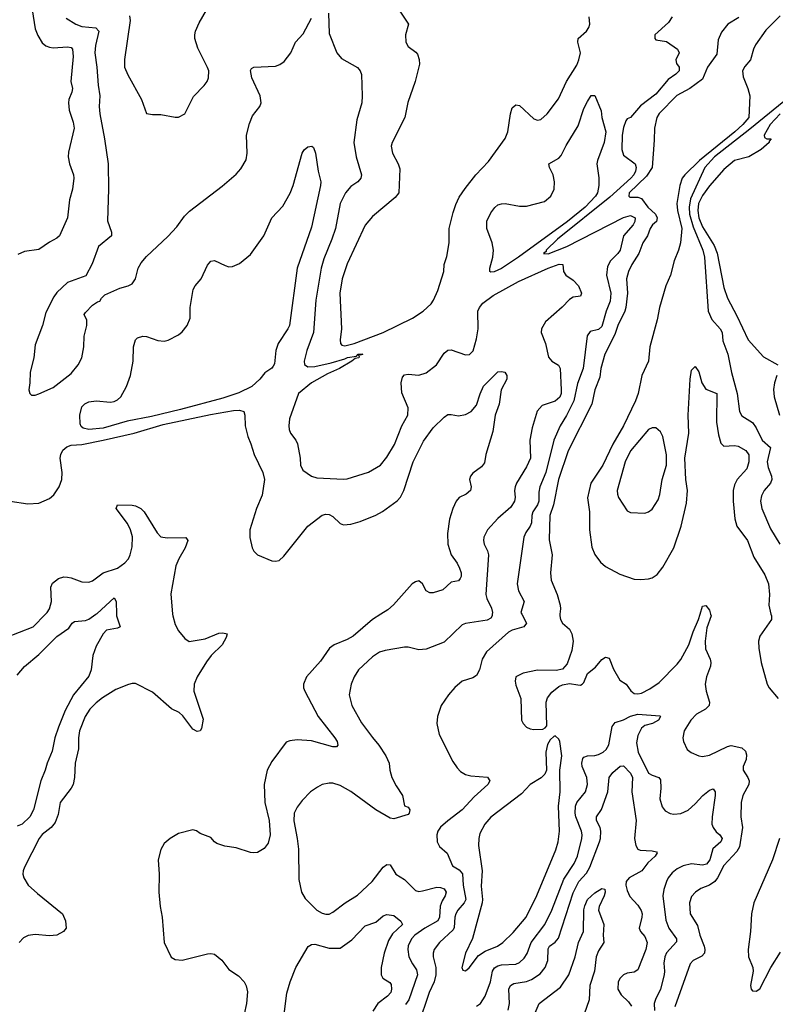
# Model space of a CAD drawing. Header units: inches. Extents: x 1682530 to 1839546, y 640742 to 791647.
# Tile 303 of 656: x 1742004 to 1746217, y 697825 to 703314. Entities that reach past the tile are written whole.
import ezdxf

# ---------------------------------------------------------------- set-up
doc = ezdxf.new("R2010")
doc.units = ezdxf.units.IN
doc.header["$MEASUREMENT"] = 0
doc.layers.add('B7649', color=7, linetype='Continuous')
doc.layers.add('B7740', color=7, linetype='Continuous')

msp = doc.modelspace()

# ---------------------------------------------------------------- linework, layer by layer
at = {"layer": 'B7649', "color": 5}
for points, elevation in [([(1741925.6, 699870), (1742078.9, 699930), (1742146.8, 700000)], 680), ([(1742543.9, 700000), (1742544.2, 699990), (1742563.8, 699930), (1742550, 699921.1), (1742488.6, 699911.4), (1742469.1, 699890.9), (1742430, 699822.2), (1742410.7, 699770), (1742401.7, 699690), (1742390, 699655.1), (1742303, 699550), (1742257.3, 699462.7), (1742219.5, 699370), (1742199.8, 699310), (1742184.6, 699235.4), (1742156.5, 699170), (1742146.7, 699130), (1742122.1, 699070), (1742081.2, 698910), (1742060.2, 698870), (1742016.9, 698830), (1741990, 698818.6)], 660), ([(1741990, 699660.2), (1742030, 699709), (1742110, 699776.1), (1742210, 699874.7), (1742278, 699922), (1742296.9, 699950), (1742310, 699959.2), (1742370, 699964.3), (1742390, 699972.8), (1742428.6, 700000)], 660), ([(1742856.4, 700000), (1742857.3, 699990), (1742870, 699941.6), (1742890, 699906.7), (1742923.8, 699863.8), (1742948.4, 699848.4), (1743037.8, 699862.2), (1743113.4, 699893.4), (1743136.6, 699896.6), (1743160.5, 699890), (1743154.6, 699870), (1743131.9, 699830), (1743070.9, 699769.1), (1743045.3, 699734.7), (1742994, 699650), (1742976, 699610), (1742975.6, 699570), (1743026, 699414), (1743017.6, 699362.4), (1743010, 699349.4), (1742994, 699346), (1742970, 699358), (1742913, 699433), (1742892, 699452), (1742850, 699472), (1742744.5, 699564.5), (1742650, 699612.8), (1742630, 699613.6), (1742610, 699608), (1742540.7, 699579.3), (1742465.9, 699534.1), (1742430, 699506), (1742395.5, 699470), (1742368.6, 699430), (1742337.2, 699350), (1742331.5, 699310), (1742332.1, 699250), (1742313, 699170), (1742310.1, 699089.9), (1742301.5, 699050), (1742290.7, 699029.3), (1742230.2, 698950), (1742217.7, 698882.3), (1742200.9, 698839.1), (1742179.6, 698810), (1742130, 698771.6), (1742112.1, 698750), (1742030.2, 698590), (1742024, 698570), (1742022, 698550), (1742026.7, 698530), (1742051.5, 698490), (1742102.9, 698442.9), (1742243.1, 698330), (1742259.6, 698290), (1742262.6, 698250), (1742248.4, 698230), (1742210, 698210.9), (1742170, 698206.8), (1742090, 698214.7), (1742051.4, 698208.6), (1742024.5, 698195.5), (1742000.4, 698170)], 680), ([(1744017.4, 700000), (1743970, 699970.7), (1743862.2, 699877.8), (1743830, 699858), (1743756.4, 699830), (1743731.8, 699810), (1743681.6, 699738.4), (1743603.7, 699650), (1743586.7, 699610), (1743587, 699590), (1743593.4, 699570), (1743668.4, 699430), (1743761.3, 699310), (1743773.4, 699290), (1743777, 699270), (1743770, 699259.5), (1743750, 699260.4), (1743630, 699293.6), (1743550, 699299.7), (1743510, 699294.7), (1743490, 699287), (1743410, 699178.9), (1743383.5, 699130), (1743367.6, 699050), (1743370.2, 698950), (1743394.5, 698850), (1743400.1, 698770), (1743390, 698723.6), (1743367, 698693), (1743330, 698671), (1743310, 698668.7), (1743290, 698671), (1743210, 698697.7), (1743147.4, 698707.4), (1743102.3, 698722.3), (1743089, 698730), (1743070, 698754), (1743010, 698777.2), (1742990, 698792.7), (1742970, 698798), (1742890, 698777), (1742842.8, 698750), (1742810, 698721.2), (1742790, 698688.7), (1742775.5, 698630), (1742781.3, 698550), (1742780.3, 698450), (1742787, 698370), (1742797.6, 698310), (1742808.7, 698170), (1742848.2, 698088.2), (1742870, 698074.8), (1742910, 698070.8), (1743050, 698107.2), (1743070, 698108.8), (1743090, 698103.7), (1743130, 698070.4), (1743170, 698018.4), (1743223.4, 697983.4), (1743256, 697950), (1743267.4, 697927.4), (1743274.8, 697894.8), (1743268.9, 697830), (1743241.4, 697710)], 720), ([(1744638.6, 700000), (1744637.8, 699990), (1744630, 699978), (1744610, 699966.6), (1744490, 699947.7), (1744470, 699940.4), (1744370, 699844.7), (1744270, 699804.7), (1744230, 699800.5), (1744170, 699816.3), (1744150, 699816.3), (1744041.8, 699798.2), (1744010, 699788.4), (1743970, 699761.7), (1743893.1, 699690), (1743867.9, 699650), (1743851.5, 699610), (1743841.5, 699550), (1743855.6, 699490), (1743910, 699394.9), (1743970, 699312.4), (1744006.7, 699270), (1744044.9, 699210), (1744063.1, 699170), (1744067.2, 699130), (1744078.9, 699090), (1744102.5, 699042.5), (1744138.7, 698990), (1744150, 698931.3), (1744170, 698924.9), (1744179.5, 698910), (1744175.6, 698890), (1744170, 698883.5), (1744090, 698858.7), (1744070, 698862.6), (1743989.1, 698909.1), (1743850, 699011.6), (1743790, 699044.1), (1743750, 699057.2), (1743730, 699058.5), (1743690.2, 699049.8), (1743663.7, 699036.3), (1743626, 699010), (1743578.4, 698961.6), (1743550, 698923.7), (1743534.9, 698890), (1743531.8, 698848.2), (1743551.3, 698750), (1743558.2, 698690), (1743560.3, 698520.3), (1743574.4, 698450), (1743595.1, 698415.1), (1743660.4, 698350), (1743690, 698332.9), (1743710, 698327.1), (1743730, 698328.3), (1743750, 698337.8), (1743819.1, 698390), (1743886.9, 698433.2), (1743968.8, 698510), (1744030, 698590.3), (1744050, 698604.2), (1744070, 698601.6), (1744100.3, 698550), (1744150, 698521.5), (1744210, 698460.2), (1744230, 698454.5), (1744250, 698456.8), (1744330, 698477.9), (1744350, 698476.8), (1744370, 698468.9), (1744381.8, 698450), (1744376.6, 698430), (1744358.5, 698401.5), (1744347.4, 698372.6), (1744344.6, 698310), (1744334.2, 698290), (1744262.6, 698250), (1744207.2, 698210), (1744187.4, 698190), (1744170, 698151.8), (1744167.4, 698130), (1744173.1, 698090), (1744193, 698050), (1744216.5, 698016.5), (1744221.8, 697990), (1744172.6, 697850), (1744155.4, 697824.6)], 740), ([(1744803.7, 700000), (1744830.2, 699949.8), (1744814.9, 699930), (1744750, 699911.4), (1744730, 699900.3), (1744606.3, 699790), (1744582, 699750), (1744566.7, 699690), (1744550, 699657.6), (1744530, 699645.4), (1744470, 699626), (1744430, 699591.8), (1744394, 699550), (1744354, 699490), (1744334, 699430), (1744330.4, 699389.6), (1744343.1, 699330), (1744419.4, 699179.4), (1744443.4, 699143.4), (1744462.2, 699122.2), (1744490, 699105.3), (1744518.5, 699098.5), (1744611.4, 699091.4), (1744625.5, 699070), (1744614, 699050), (1744538.4, 698981.7), (1744470, 698909.8), (1744390, 698848.7), (1744350, 698812.4), (1744335.2, 698790), (1744329.1, 698770), (1744331.3, 698731.3), (1744344.1, 698704.1), (1744387.8, 698667.8), (1744416.2, 698596.2), (1744454.5, 698574.5), (1744472.3, 698552.3), (1744476.5, 698490), (1744490.5, 698410), (1744482.7, 698390), (1744447.1, 698350), (1744435.7, 698330), (1744430.1, 698309.9), (1744426.9, 698253.1), (1744420.4, 698239.6), (1744343.9, 698170), (1744315.4, 698130), (1744309.4, 698110), (1744309.4, 698090), (1744324.3, 698030), (1744324.6, 697990), (1744314.1, 697950), (1744286.6, 697890), (1744265.7, 697830), (1744246.4, 697770)], 760), ([(1745015.8, 700000), (1745014.8, 699990), (1745018.5, 699970), (1745031.1, 699950), (1745070, 699916.2), (1745082.2, 699890), (1745088.8, 699850), (1745083, 699797), (1745056.4, 699723.6), (1745030, 699694.3), (1744994.4, 699685.6), (1744890, 699688.4), (1744810, 699671.3), (1744770.6, 699650), (1744766.4, 699626.4), (1744770, 699604.7), (1744798, 699530), (1744801.6, 699410), (1744810.6, 699390), (1744830, 699370.6), (1744850, 699360.4), (1744870, 699357.1), (1744920.2, 699359.8), (1744934, 699366), (1744943.1, 699376.9), (1744938.3, 699510), (1744945.8, 699534.2), (1744970, 699564.9), (1745010, 699596.4), (1745030, 699606), (1745070, 699612.7), (1745114.8, 699605.2), (1745130, 699604.9), (1745139, 699610), (1745150, 699618.8), (1745169.6, 699670), (1745214.8, 699705.2), (1745250, 699748.2), (1745270, 699760.4), (1745290, 699755.5), (1745314, 699694), (1745350, 699632.7), (1745384.9, 699610), (1745411.8, 699571.8), (1745430, 699557.3), (1745450, 699555), (1745470, 699559.8), (1745517.1, 699582.9), (1745570, 699618.3), (1745670, 699721.8), (1745690, 699747.9), (1745734.5, 699830), (1745757.9, 699902.1), (1745788.6, 699970), (1745797.2, 700000)], 780), ([(1745855.9, 700000), (1745858.6, 699990), (1745835.5, 699924.5), (1745824.8, 699850), (1745827.6, 699807.6), (1745854.4, 699750), (1745857.7, 699730), (1745854.8, 699710), (1745832.6, 699650), (1745825.6, 699610), (1745831, 699570), (1745850.2, 699510), (1745848.4, 699491.6), (1745827.4, 699470), (1745776.8, 699443.2), (1745745.4, 699410), (1745709.1, 699350), (1745700.9, 699310), (1745704.6, 699290), (1745726, 699246), (1745748.1, 699228.1), (1745790, 699210.1), (1745810, 699206.3), (1745850, 699213.6), (1745950, 699262.7), (1745970, 699267.5), (1746030, 699255.4), (1746050, 699235.6), (1746055.4, 699215.4), (1746053.6, 699190), (1746037.7, 699150), (1746037.5, 699130), (1746064.1, 699090), (1746071.3, 699070), (1746069.5, 699050), (1746036.1, 698990), (1746025.7, 698950), (1746024.6, 698870), (1746033.9, 698810), (1746017.9, 698702.1), (1746002.5, 698677.5), (1745930, 698599.4), (1745894, 698530), (1745879.1, 698510), (1745850, 698489.2), (1745801.3, 698470), (1745771.6, 698450), (1745750, 698426), (1745738.5, 698390), (1745742.9, 698330), (1745783.5, 698263.5), (1745796.2, 698210), (1745819.6, 698150), (1745824, 698130), (1745822.1, 698110), (1745807.6, 698092.4), (1745758.6, 698070), (1745741.7, 698050), (1745656.4, 697810)], 780), ([(1746192.5, 700000), (1746194.9, 699990), (1746195.2, 699970), (1746130, 699877), (1746123.2, 699850), (1746125.4, 699810), (1746138.2, 699730), (1746171.8, 699610), (1746182.2, 699590), (1746232.5, 699530)], 820), ([(1744550, 697814.3), (1744573.5, 697830), (1744599.3, 697870), (1744628.4, 697950), (1744640.8, 698010), (1744651.8, 698028.2), (1744670, 698040.1), (1744690, 698044.6), (1744770, 698048), (1744790, 698057.5), (1744817, 698082.9), (1744832.3, 698107.7), (1744854.8, 698170), (1744932.4, 698270), (1744970.8, 698350), (1745038.3, 698521.7), (1745096, 698610), (1745113.2, 698650), (1745138.7, 698750), (1745139.9, 698770), (1745136.6, 698790), (1745105.4, 698870), (1745101.1, 698890), (1745103, 698930), (1745110, 698950.2), (1745158.9, 699010), (1745169.9, 699050), (1745166.1, 699090), (1745139.9, 699150), (1745137.4, 699170), (1745144.3, 699195.7), (1745150, 699203.5), (1745169.9, 699210.1), (1745210, 699211.4), (1745230, 699217.5), (1745256.8, 699230), (1745274.5, 699245.5), (1745289.2, 699270.8), (1745307.1, 699372.9), (1745324.6, 699395.4), (1745370, 699410.7), (1745410, 699431.9), (1745450, 699442.9), (1745573.6, 699433.6), (1745577.1, 699430), (1745565.7, 699410), (1745532.2, 699390), (1745490, 699378.5), (1745470, 699364.1), (1745450, 699323), (1745443, 699283), (1745451.8, 699230), (1745510, 699114.5), (1745530, 699102), (1745568.2, 699090), (1745576.8, 699076.8), (1745579, 699030), (1745573, 698970), (1745585, 698925), (1745603.2, 698903.2), (1745630, 698887.8), (1745650, 698884.4), (1745690, 698888.3), (1745730, 698907.5), (1745770, 698942.9), (1745812.4, 698990), (1745850, 699018.9), (1745870, 699027), (1745881.3, 699010), (1745881.3, 698990), (1745863.9, 698870), (1745863.5, 698830), (1745870.2, 698810), (1745887.4, 698787.4), (1745908, 698770), (1745919.7, 698750), (1745912.4, 698730), (1745867.8, 698692.2), (1745851.4, 698630), (1745833.7, 698606.3), (1745810, 698601.5), (1745750, 698607.9), (1745702.5, 698597.5), (1745670, 698580.7), (1745641.2, 698558.8), (1745619.1, 698530), (1745610.2, 698510), (1745595.6, 698464.4), (1745590.2, 698430), (1745606.5, 698293.5), (1745622.3, 698250), (1745666.2, 698190), (1745666, 698174), (1745610, 698112.3), (1745600.4, 698090), (1745595.1, 698055.1), (1745599.8, 698010), (1745596.1, 697990), (1745575.7, 697910), (1745547.8, 697852.2), (1745541.9, 697830), (1745543, 697790)], 760), ([(1744727.3, 697792.7), (1744734.9, 697830), (1744730.5, 697909.5), (1744739.4, 697930), (1744759.2, 697940.8), (1744828.6, 697951.4), (1744857.5, 697962.5), (1744905.4, 697994.6), (1744934, 698030), (1744948.5, 698070), (1744950, 698134.9), (1744958.5, 698150), (1744988.7, 698171.3), (1745007.2, 698192.8), (1745090, 698447.3), (1745121.8, 698510), (1745163.1, 698556.9), (1745182.8, 698590), (1745236.2, 698730), (1745242.3, 698750), (1745244.6, 698790), (1745239.9, 698810), (1745219.8, 698850), (1745219.2, 698870), (1745248.1, 698911.9), (1745283.4, 699010), (1745289.9, 699090.1), (1745310, 699117.2), (1745352, 699152), (1745370, 699154.4), (1745410, 699113.4), (1745420.6, 699090), (1745416.3, 699010), (1745441.7, 698850), (1745432.2, 698750), (1745439.6, 698710), (1745450, 698690.4), (1745463.5, 698683.5), (1745530, 698681.5), (1745554.7, 698674.7), (1745558, 698670), (1745547.2, 698650), (1745506.3, 698613.7), (1745471.7, 698568.3), (1745402, 698530), (1745386, 698510), (1745382.6, 698490), (1745390, 698459.5), (1745406.5, 698426.5), (1745450, 698376.9), (1745467.9, 698347.9), (1745473.5, 698330), (1745472.7, 698310), (1745456.9, 698250), (1745464.4, 698230), (1745490, 698203.8), (1745502.2, 698170), (1745494.3, 698130), (1745450, 698016.9), (1745430, 698004.6), (1745390, 697998.2), (1745370.2, 697989.8), (1745351.8, 697970), (1745340.9, 697950), (1745339.6, 697910), (1745357.8, 697877.8), (1745398.6, 697838.6), (1745415.2, 697815.2)], 740), ([(1746240.1, 698750), (1746201.2, 698630), (1746097.5, 698390), (1746083.5, 698330), (1746078.8, 698230), (1746064.9, 698130), (1746067.9, 698090), (1746091.8, 698030), (1746093.7, 698010), (1746078, 697930), (1746082, 697910), (1746090, 697900.7), (1746110, 697898), (1746130, 697910.7), (1746191.8, 698030), (1746244.9, 698115.1)], 820), ([(1744824.9, 697655.1), (1744900.4, 697830), (1745019.6, 697920.4), (1745066.2, 697990), (1745100.7, 698090), (1745119.8, 698170), (1745147.7, 698230), (1745150, 698351.3), (1745154, 698374), (1745169.9, 698410), (1745210, 698445.7), (1745250, 698470.5), (1745266, 698466), (1745267.7, 698450), (1745262.3, 698430), (1745235.2, 698370), (1745231.4, 698350), (1745261, 698270), (1745256.3, 698210), (1745260.8, 698170), (1745230, 698122.6), (1745218, 698090), (1745207.7, 698010), (1745183.4, 697930), (1745179.6, 697850), (1745150.1, 697770)], 720), ([(1743478.8, 697770), (1743493.5, 697886.5), (1743511.9, 697950), (1743543.5, 698030), (1743612.3, 698147.7), (1743630, 698158), (1743650, 698160.2), (1743730, 698137.8), (1743790, 698138.5), (1743856, 698184), (1743930, 698262.8), (1743990, 698283.1), (1744030, 698318.7), (1744050, 698326), (1744090, 698320.3), (1744127.9, 698287.9), (1744138.7, 698270), (1744082.9, 698217.1), (1744060.1, 698179.9), (1744035.4, 698110), (1744019.2, 698030), (1744018.5, 697990), (1744028.9, 697970), (1744067, 697947), (1744075.2, 697935.2), (1744077.6, 697910), (1744072.8, 697890), (1744054.2, 697870), (1744000.6, 697830), (1743973, 697787)], 720)]:
    msp.add_lwpolyline(points, dxfattribs=dict(at, elevation=elevation))
at = {"layer": 'B7649', "color": 5, "elevation": 780}
msp.add_lwpolyline([(1744990, 699321.2), (1744981.4, 699318.6), (1744960.5, 699299.5), (1744947, 699273), (1744938, 699230), (1744941.1, 699130), (1744931.3, 699108.7), (1744911.7, 699088.3), (1744850.3, 699050), (1744800.9, 698999.1), (1744630, 698868.7), (1744596.9, 698830), (1744570, 698777), (1744563.5, 698750), (1744562.3, 698710), (1744581.5, 698570), (1744576.9, 698483.1), (1744584.4, 698410), (1744582.5, 698390), (1744528.3, 698191.7), (1744489.1, 698110), (1744468.9, 698030), (1744474.8, 698014.8), (1744490, 698010.7), (1744510, 698028.7), (1744562.3, 698097.7), (1744599.7, 698120.3), (1744668.7, 698150), (1744698.2, 698170), (1744754.4, 698225.6), (1744827.5, 698310), (1744887.7, 698432.3), (1744993.2, 698686.8), (1745005.2, 698730), (1745013, 698790), (1745007.3, 698930), (1745016.8, 699010), (1745014.8, 699130), (1745026.6, 699210), (1745015.1, 699290), (1745010, 699304)], close=True, dxfattribs=at)
at = {"layer": 'B7740', "color": 5}
for points, elevation in [([(1742615.8, 703335.8), (1742619, 703310), (1742587.8, 703092.2), (1742588.9, 703050), (1742606.8, 703006.8), (1742682.4, 702870), (1742710, 702791.3), (1742744.9, 702784.9), (1742790, 702785.5), (1742870, 702770.7), (1742890, 702770.8), (1742924, 702790), (1742973.4, 702886.6), (1743032.3, 702947.7), (1743049.6, 702970), (1743056.3, 702990), (1743057.4, 703030), (1743051.7, 703048.3), (1742996.2, 703156.2), (1742979.8, 703210), (1742979.8, 703230), (1742983.5, 703250), (1743003.6, 703296.4), (1743098.5, 703461.5)], 760), ([(1742074, 703370), (1742090, 703264), (1742105.4, 703225.4), (1742130, 703185.3), (1742149.3, 703169.3), (1742170, 703160.7), (1742190, 703157.8), (1742270, 703164), (1742290, 703159.7), (1742298.8, 703150), (1742301.5, 703110), (1742289.3, 702970), (1742297.8, 702930), (1742295, 702910), (1742277.5, 702870), (1742275.6, 702850), (1742280.2, 702810), (1742302.6, 702742.6), (1742306.6, 702710), (1742276.2, 702576.2), (1742274.3, 702550), (1742281.6, 702510), (1742304.1, 702450), (1742305.2, 702430), (1742297.8, 702370), (1742281.4, 702310), (1742269.4, 702210.6), (1742224.9, 702110), (1742210, 702095.8), (1742170, 702074.8), (1742110, 702033.8), (1742030, 702022.2), (1741993.8, 702006.2)], 720), ([(1744105.3, 703390), (1744170.7, 703290), (1744155.5, 703230), (1744156.3, 703190), (1744170, 703164.9), (1744212.7, 703132.8), (1744221.4, 703121.4), (1744231.7, 703091.7), (1744233, 703067), (1744208.5, 702970), (1744167.8, 702852.2), (1744151.8, 702770), (1744081.3, 702630), (1744075.8, 702610), (1744082, 702570), (1744114.4, 702510), (1744122.6, 702482.6), (1744118, 702350), (1744097.5, 702322.5), (1743970, 702216.3), (1743930, 702169.7), (1743830, 701954), (1743802.3, 701870), (1743788.6, 701790), (1743797.6, 701590), (1743790.2, 701530), (1743791.8, 701510), (1743800.2, 701500.2), (1743815.8, 701495.8), (1743868.7, 701508.7), (1744031.2, 701570), (1744193.7, 701650), (1744254.2, 701690), (1744297.6, 701730), (1744311.6, 701750), (1744334.8, 701805.3), (1744367.8, 701910), (1744371.3, 701948.7), (1744386, 701994), (1744397.7, 702070), (1744398.3, 702150), (1744420.3, 702239.7), (1744436.1, 702283.9), (1744454.6, 702325.4), (1744487.1, 702372.9), (1744546.3, 702450), (1744616.9, 702523.1), (1744710, 702652.7), (1744726.2, 702690), (1744739.4, 702790), (1744750, 702823), (1744770, 702840.3), (1744790, 702836), (1744870, 702762.3), (1744890, 702754.3), (1744910, 702758), (1744944, 702790), (1745007.7, 702872.3), (1745053, 702970), (1745110, 703061.7), (1745122.1, 703090), (1745130.4, 703130), (1745116.5, 703190), (1745117.2, 703210), (1745164.5, 703250), (1745177.3, 703270), (1745182.9, 703290), (1745178.1, 703330)], 760), ([(1742262.8, 703322.9), (1742316.9, 703290), (1742350, 703276.4), (1742428.5, 703268.5), (1742444.2, 703250), (1742426, 703170), (1742422.7, 703130), (1742434.5, 703050), (1742440.9, 702950), (1742451.1, 702890), (1742446.2, 702830), (1742450.2, 702790.2), (1742477.3, 702650), (1742496.5, 702510), (1742499, 702370), (1742492.8, 702192.8), (1742516, 702130), (1742516, 702110), (1742443.8, 702050), (1742407, 701953), (1742372.8, 701887.2), (1742270, 701849.2), (1742210, 701792.7), (1742194, 701770), (1742150, 701682), (1742130.4, 701610), (1742090, 701502), (1742082, 701430), (1742061.3, 701350), (1742060.7, 701290), (1742054.8, 701250), (1742061, 701230), (1742070, 701221), (1742090, 701220.7), (1742110, 701227.7), (1742190, 701264.4), (1742290, 701341.6), (1742329.7, 701390.3), (1742349.6, 701430), (1742360.7, 701490), (1742362.4, 701550), (1742378.7, 701610), (1742378.6, 701638.6), (1742364, 701670), (1742370, 701682), (1742410, 701722), (1742438, 701742), (1742450, 701744.7), (1742459, 701761), (1742479, 701781), (1742562.3, 701817.8), (1742609, 701830), (1742630, 701841.6), (1742649.6, 701870), (1742665.1, 701930), (1742680.8, 701959.2), (1742710, 701993.4), (1742830, 702104.9), (1742880.1, 702159.9), (1742921.8, 702218.2), (1742950, 702246.7), (1743132.9, 702387.1), (1743210, 702452.7), (1743237.5, 702482.5), (1743266.9, 702533.1), (1743272.4, 702570), (1743268.4, 702670), (1743284.8, 702735.3), (1743302, 702778), (1743342.7, 702830), (1743349.3, 702850), (1743344.5, 702890), (1743297.4, 702990), (1743290, 703031.3), (1743297, 703043), (1743309.7, 703050.3), (1743430, 703056), (1743454.6, 703065.4), (1743477.8, 703082.2), (1743515.1, 703130), (1743540.7, 703190), (1743584.2, 703235.8), (1743630, 703323)], 740), ([(1743724.9, 703350), (1743730, 703238), (1743772.4, 703130), (1743798.3, 703098.3), (1743887.3, 703047.3), (1743901.6, 703030), (1743908.9, 703008.9), (1743913.8, 702890), (1743911.3, 702850), (1743883.7, 702756.3), (1743867.7, 702630), (1743879.3, 702550), (1743910.2, 702450), (1743906.5, 702430), (1743890, 702411.1), (1743850, 702383.5), (1743819.7, 702350), (1743791, 702290), (1743764, 702150), (1743744.4, 702090), (1743699.1, 701980.9), (1743683.9, 701930), (1743655.8, 701750), (1743642.4, 701570), (1743604.3, 701470), (1743589.3, 701410), (1743591.2, 701391.2), (1743610, 701379.8), (1743650, 701381.6), (1743739.5, 701400.5), (1743817.3, 701422.7), (1743831.2, 701431.2), (1743881.2, 701438.8), (1743890.1, 701450.1), (1743917.3, 701450), (1743903.2, 701443.2), (1743891.6, 701448.4), (1743896.8, 701436.8), (1743894, 701430), (1743874.8, 701425.2), (1743856.5, 701410), (1743786.9, 701370), (1743720.5, 701339.5), (1743630.2, 701290), (1743558, 701230), (1743508.9, 701090), (1743504.6, 701050), (1743506, 701030), (1743514, 701010), (1743543.1, 700970), (1743551.8, 700950), (1743567.6, 700870), (1743568.9, 700830), (1743582.4, 700802.4), (1743630, 700770.3), (1743660.9, 700760.9), (1743810, 700752.8), (1743830, 700754.3), (1743949.1, 700790.9), (1744015.1, 700830), (1744050, 700874.6), (1744094, 700946.1), (1744135.3, 701050), (1744167.1, 701110), (1744169.1, 701150), (1744133.7, 701233.7), (1744129.8, 701290.2), (1744138.2, 701321.8), (1744150, 701334.6), (1744170, 701337.3), (1744230, 701333), (1744270, 701345.8), (1744326.9, 701390), (1744370, 701455.5), (1744390, 701472.4), (1744410, 701474.4), (1744490, 701446.7), (1744511.9, 701448.1), (1744531.3, 701468.7), (1744550, 701534.8), (1744559.5, 701590), (1744558.8, 701690), (1744566.9, 701710), (1744586.9, 701733.1), (1744643.7, 701776.3), (1744785.3, 701854.7), (1744950.9, 701930), (1745011.5, 701951.5), (1745032.4, 701950), (1745035.8, 701910), (1745048.2, 701890), (1745090, 701862.6), (1745119.6, 701830), (1745136.5, 701790), (1745130, 701773.2), (1745090, 701766.9), (1745070, 701755.1), (1745028.2, 701711.8), (1744936, 701630), (1744912.9, 701590), (1744911.6, 701570), (1744934.7, 701510), (1744953, 701433), (1744970, 701410.6), (1745008.7, 701388.7), (1745016.9, 701370), (1745022.7, 701250), (1745022.5, 701230), (1745015.8, 701210), (1744990, 701188), (1744917.5, 701162.5), (1744888.7, 701131.3), (1744861.7, 701038.3), (1744848.8, 700970), (1744850.9, 700870), (1744830, 700821.3), (1744774, 700730), (1744766.4, 700710), (1744762.6, 700690), (1744766.4, 700650), (1744762, 700630), (1744742.8, 700597.1), (1744670, 700534.2), (1744612.1, 700470), (1744591.8, 700430), (1744589.4, 700410), (1744593.2, 700390), (1744612.6, 700352.6), (1744617.5, 700330), (1744602.3, 700110), (1744608.1, 700088.1), (1744634.4, 700034.4), (1744639.4, 700010), (1744638.6, 700000)], 740), ([(1745641.6, 703330), (1745621.2, 703298.8), (1745544.4, 703230), (1745545.3, 703210), (1745550, 703203), (1745610, 703192.7), (1745670.7, 703150), (1745680.7, 703130), (1745663, 703090), (1745666, 703070), (1745680.4, 703050), (1745681.1, 703030), (1745662, 703010), (1745619.8, 702980.2), (1745550, 702898.9), (1745465.5, 702834.5), (1745410, 702769), (1745390, 702761.2), (1745383.8, 702750), (1745370, 702714), (1745363.3, 702670), (1745361.5, 702590), (1745370, 702559.8), (1745434.8, 702510), (1745441, 702490), (1745438.1, 702470), (1745427.2, 702450), (1745410.8, 702430), (1745295, 702325), (1745002.6, 702090), (1744938.7, 702030), (1744938.3, 702021.7), (1744924, 702010), (1744950, 702009.4), (1745054.5, 702050), (1745370, 702211.7), (1745410, 702222.3), (1745434.8, 702210), (1745434.4, 702190), (1745424.8, 702170), (1745370.2, 702110), (1745352.1, 702030), (1745338.6, 702010), (1745298.5, 701970), (1745280.8, 701939.2), (1745275.1, 701890), (1745298.8, 701790), (1745295.5, 701744.5), (1745274.3, 701690), (1745250, 701603.9), (1745230, 701587.4), (1745184.5, 701575.5), (1745168.6, 701551.4), (1745145.8, 701370), (1745113.8, 701286.2), (1745093.6, 701190), (1745052.5, 701107.5), (1745016.6, 701050), (1744981.7, 700970), (1744937.7, 700790), (1744904.2, 700710), (1744898.9, 700681.1), (1744898.1, 700630), (1744890.6, 700610), (1744864.6, 700570), (1744858.8, 700550), (1744857, 700510), (1744850.2, 700490), (1744825, 700455), (1744815, 700430), (1744778, 700170), (1744784.5, 700130), (1744815.8, 700070), (1744798.5, 700010), (1744803.7, 700000)], 760), ([(1746012.7, 703327.3), (1745951.4, 703288.6), (1745916, 703244.1), (1745897.9, 703202.1), (1745890, 703123), (1745838.5, 703050), (1745810, 702982.2), (1745740.6, 702930), (1745667.4, 702892.6), (1745568.9, 702791.2), (1745555.7, 702770), (1745542.4, 702710), (1745542.2, 702642.2), (1745530.1, 702490), (1745497.9, 702442.1), (1745402.7, 702350), (1745399.3, 702330), (1745405.4, 702325.4), (1745450, 702324.8), (1745470, 702318.2), (1745506.4, 702270), (1745549.1, 702230), (1745558.9, 702210), (1745553.9, 702190), (1745532.6, 702170), (1745519.6, 702150), (1745504.4, 702110), (1745478, 702070), (1745455.6, 702010), (1745416.6, 701950), (1745398.4, 701910), (1745386.7, 701870), (1745393.3, 701790), (1745384.2, 701710), (1745378.1, 701690), (1745339.6, 701610), (1745321.1, 701558.9), (1745266, 701450), (1745244.7, 701370), (1745238.5, 701321.5), (1745210, 701251.6), (1745193.1, 701170), (1745061, 700910), (1745008.3, 700750), (1744980.5, 700610), (1744959.4, 700550), (1744955, 700415), (1744972.1, 700330), (1744963.5, 700230), (1744966.5, 700190), (1745000.5, 700110), (1745016.6, 700050), (1745019, 700030), (1745015.8, 700000)], 780), ([(1746244.1, 703335.9), (1746164.5, 703255.5), (1746106.4, 703173.6), (1746095.2, 703150), (1746079.2, 703090), (1746046.3, 703053.7), (1746034.6, 703030), (1746036.7, 702996.7), (1746063.2, 702930), (1746074, 702890), (1746068.9, 702770), (1746035.7, 702730), (1745991.6, 702690), (1745794.8, 702530), (1745711.9, 702450), (1745696.6, 702430), (1745684.4, 702390), (1745667.5, 702290), (1745671.2, 702250), (1745695.5, 702150), (1745689, 702070), (1745677.8, 702030), (1745652, 701970), (1745632.2, 701890), (1745606.4, 701830), (1745571.6, 701710), (1745558.6, 701641.4), (1745517.6, 701490), (1745509.4, 701410), (1745471.6, 701330), (1745451.3, 701230), (1745437.5, 701190), (1745370.1, 701050), (1745310, 700947.8), (1745254.8, 700830), (1745189, 700730), (1745168.8, 700648.8), (1745180.6, 700570), (1745180.5, 700470), (1745194, 700374.1), (1745210, 700333.1), (1745242.7, 700290), (1745270, 700265.5), (1745350, 700222.8), (1745430, 700196), (1745466.7, 700193.3), (1745510, 700197), (1745530, 700202), (1745558.9, 700221.1), (1745590, 700262.4), (1745650.4, 700369.6), (1745691.2, 700490), (1745721.2, 700618.8), (1745727, 700690), (1745718.2, 700750), (1745711.6, 700870), (1745734.9, 701010), (1745731.4, 701110), (1745741.5, 701310), (1745750, 701360.5), (1745770, 701380.5), (1745790, 701350.6), (1745807.5, 701290), (1745830, 701254), (1745890.1, 701230.1), (1745888.9, 701070), (1745899.7, 700999.6), (1745913, 700953), (1745930, 700937.4), (1745990, 700940.2), (1746010, 700935.9), (1746052, 700912), (1746068.3, 700888.3), (1746068.6, 700850), (1746058.3, 700810), (1746004.6, 700750), (1745990, 700721.1), (1745981.5, 700690), (1745981.9, 700630), (1745991.2, 700531.2), (1746003, 700490), (1746062.4, 700410), (1746097.8, 700317.8), (1746158.6, 700218.6), (1746179.3, 700170), (1746184.9, 700110), (1746180.2, 700050), (1746192.5, 700000)], 820), ([(1746524.4, 703070), (1746075.3, 702704.7), (1745877.5, 702550), (1745823.6, 702490), (1745744.6, 702315.4), (1745736.2, 702270), (1745737.9, 702230), (1745759, 702159), (1745812.4, 702030), (1745822.4, 701990), (1745841.6, 701690), (1745862.4, 701642.4), (1745908.5, 701590), (1745919.6, 701570), (1745924.8, 701524.8), (1745952.3, 701450), (1745972.6, 701347.4), (1746004.8, 701230), (1746016.3, 701130), (1746030, 701106.7), (1746090, 701069.3), (1746110, 701039.6), (1746144.2, 700970), (1746190.3, 700930), (1746171, 700850), (1746176.9, 700816.9), (1746195.2, 700770), (1746197.4, 700750), (1746190.3, 700730), (1746153.7, 700690), (1746139.7, 700660.3), (1746134.9, 700630), (1746140.7, 700590), (1746190, 700475.5), (1746242.3, 700390)], 840), ([(1746244.5, 702790), (1746188.7, 702730), (1746154, 702670), (1746156.9, 702656.9), (1746170, 702650.8), (1746194, 702650), (1746182, 702638), (1746182, 702630), (1746138, 702590), (1746070, 702549.2), (1745990, 702529.3), (1745930, 702478.8), (1745850, 702388.1), (1745810, 702333.4), (1745788.7, 702288.7), (1745784.7, 702250), (1745790, 702210.3), (1745810, 702159.7), (1745875.5, 702055.5), (1745893.2, 702013.2), (1745930, 701821), (1745950, 701761), (1746003.1, 701663.1), (1746064.9, 701530), (1746150, 701434), (1746231, 701390)], 860), ([(1741950, 700630.3), (1742050, 700615.8), (1742110, 700619.5), (1742170, 700644.9), (1742193.9, 700666.1), (1742223.5, 700710), (1742238, 700750), (1742239.8, 700790), (1742229, 700870), (1742233.2, 700890), (1742245, 700915), (1742267, 700933), (1742290, 700942.4), (1742350, 700945.8), (1742469.4, 700969.4), (1742642, 701010), (1742803, 701057), (1743066.7, 701113.3), (1743195.2, 701135.2), (1743230, 701136.6), (1743253.1, 701130), (1743259.6, 701110), (1743261.5, 701050), (1743275.2, 700990), (1743293.2, 700950), (1743311.3, 700890), (1743359.1, 700790), (1743368.2, 700750), (1743356, 700664), (1743324.9, 700590), (1743287.2, 700470), (1743287.7, 700427.7), (1743300.4, 700370), (1743310, 700350.8), (1743330.4, 700330.4), (1743410, 700297.4), (1743430, 700294.9), (1743450, 700299.7), (1743477.1, 700322.9), (1743611.2, 700490), (1743690, 700552), (1743710, 700557.6), (1743730, 700555.8), (1743750, 700544.4), (1743790, 700506), (1743810, 700499), (1743850, 700502), (1743902.5, 700517.5), (1743990, 700552.8), (1744026.7, 700573.3), (1744108.2, 700631.8), (1744127.3, 700652.7), (1744145.3, 700690), (1744197, 700850), (1744255.5, 700964.5), (1744310, 701038), (1744370, 701099.3), (1744390, 701112.4), (1744410, 701113.7), (1744450, 701105.7), (1744490, 701113.4), (1744521.6, 701130), (1744550, 701166), (1744570.9, 701229.1), (1744590, 701270.4), (1744670, 701350.3), (1744690, 701353.7), (1744708.5, 701348.5), (1744719.3, 701330), (1744720.5, 701310), (1744689.1, 701250.9), (1744676.9, 701170), (1744654.7, 701110), (1744642.1, 701017.9), (1744602.4, 700890), (1744595.6, 700844.4), (1744579.3, 700820.7), (1744530, 700785.6), (1744517, 700770), (1744511.7, 700750), (1744520.3, 700710), (1744517.6, 700690), (1744493, 700670), (1744454.9, 700650), (1744437.6, 700630), (1744418, 700590), (1744400.8, 700530), (1744388.4, 700450), (1744391.5, 700390), (1744408.9, 700330), (1744443.5, 700283.5), (1744456.4, 700256.4), (1744464.4, 700230), (1744464.9, 700210), (1744460.5, 700199.5), (1744450, 700185.6), (1744410, 700177.7), (1744363.6, 700136.4), (1744310, 700119.2), (1744290, 700118.3), (1744270.8, 700130.8), (1744249.8, 700169.8), (1744230, 700185.1), (1744210, 700181), (1744192.4, 700170), (1744087.7, 700052.3), (1744056.1, 700023.9), (1744017.4, 700000)], 720), ([(1746224.7, 701330), (1746211.3, 701290), (1746207.1, 701252.9), (1746211.1, 701211.1), (1746240.7, 701110)], 860), ([(1742146.8, 700000), (1742156.4, 700010), (1742170.8, 700030), (1742180.7, 700070), (1742176.8, 700150), (1742187.2, 700172.8), (1742220.9, 700199.1), (1742250, 700207.8), (1742270, 700207.1), (1742290, 700203.5), (1742350, 700179.7), (1742390, 700178.6), (1742410, 700186.7), (1742469.9, 700230.1), (1742550, 700256.5), (1742590, 700285.4), (1742610, 700307.9), (1742619.8, 700330), (1742630, 700374.8), (1742632.1, 700432.1), (1742622.4, 700470), (1742605.4, 700505.4), (1742542.4, 700590), (1742549.6, 700610.4), (1742631.5, 700608.5), (1742650, 700604.9), (1742678.7, 700590), (1742698.5, 700570), (1742770, 700453.4), (1742791, 700431), (1742825.4, 700425.4), (1742930, 700428), (1742942, 700410), (1742926.9, 700370), (1742891.2, 700308.8), (1742874.3, 700270), (1742846.2, 700113.8), (1742856.4, 700000)], 680), ([(1742428.6, 700000), (1742435.3, 700004.7), (1742530.3, 700090.3), (1742542.4, 700070), (1742543.9, 700000)], 660), ([(1745797.2, 700000), (1745810, 700044.9), (1745830, 700048), (1745850, 700021.6), (1745855.9, 700000)], 780)]:
    msp.add_lwpolyline(points, dxfattribs=dict(at, elevation=elevation))
for points, elevation in [([(1744630, 701906.3), (1744624.4, 701910), (1744624.4, 701930), (1744641.6, 701990), (1744645, 702030), (1744637.4, 702070), (1744609, 702151), (1744609, 702191), (1744630, 702238), (1744652.1, 702267.9), (1744670, 702282.4), (1744690, 702288.5), (1744710, 702290.3), (1744790, 702274.6), (1744830, 702274.6), (1744930, 702301.3), (1744965.7, 702330), (1744983.1, 702370), (1744986.2, 702410), (1744977.3, 702450), (1744956.8, 702490), (1744953.3, 702510), (1745010, 702542.2), (1745022.3, 702557.7), (1745050, 702612.9), (1745118.2, 702721.8), (1745150, 702819.1), (1745170, 702858.8), (1745190, 702891), (1745210, 702892), (1745246, 702806), (1745250.4, 702770), (1745271.4, 702690), (1745262.3, 702630), (1745224.9, 702530), (1745222.4, 702510), (1745232.9, 702432.9), (1745232.9, 702390), (1745224.7, 702350), (1745214.4, 702330), (1745156.9, 702270), (1745058, 702190), (1744785.7, 701990), (1744690, 701927.6), (1744650, 701908)], 740), ([(1742390, 701029.8), (1742357.7, 701037.7), (1742347.2, 701047.2), (1742341.8, 701061.8), (1742338.5, 701110), (1742350, 701155.8), (1742366.8, 701173.2), (1742390, 701183.9), (1742430, 701189.5), (1742510, 701182.7), (1742530, 701185.4), (1742550, 701195.6), (1742567.5, 701212.5), (1742599.8, 701270), (1742622, 701330), (1742636.5, 701410), (1742638.4, 701490), (1742649.7, 701530), (1742660, 701540), (1742689.8, 701550.2), (1742710, 701548.2), (1742774.9, 701525.1), (1742810, 701521.3), (1742832.5, 701527.5), (1742890, 701558), (1742910, 701573.4), (1742937.6, 701610), (1742954.7, 701650), (1742954, 701710), (1742971.3, 701810), (1742981.6, 701830), (1743015.1, 701870), (1743050, 701946), (1743070, 701968.4), (1743090, 701972.4), (1743150, 701943.1), (1743170, 701936.4), (1743190, 701937.6), (1743230, 701955.3), (1743290, 702006), (1743364.8, 702110), (1743409.7, 702210), (1743470, 702274.3), (1743512.4, 702347.6), (1743528.4, 702390), (1743578.3, 702570), (1743590, 702588.2), (1743610, 702604.9), (1743632, 702610), (1743642, 702602), (1743653.4, 702570), (1743668, 702470), (1743683.7, 702410), (1743681.7, 702390), (1743630, 702158), (1743551.3, 701930), (1743507.8, 701610), (1743499.7, 701590), (1743445.2, 701510), (1743432.6, 701470), (1743424, 701396), (1743417.8, 701382.2), (1743408.8, 701371.2), (1743370, 701345.3), (1743342.2, 701310), (1743297.7, 701270), (1743225.7, 701234.3), (1743135.5, 701204.5), (1742899.5, 701140.5), (1742738, 701102), (1742603.6, 701076.4), (1742470, 701037.8)], 720), ([(1745550, 701039.6), (1745530, 701039.6), (1745510, 701029.6), (1745409.4, 700910), (1745379.8, 700850), (1745335.2, 700690), (1745336, 700670), (1745343.1, 700650), (1745390, 700576.3), (1745410, 700566), (1745490, 700563.8), (1745510, 700570.5), (1745530, 700586), (1745563.1, 700636.9), (1745573.2, 700666.8), (1745586.2, 700750), (1745609.9, 700830), (1745609.2, 700889.2), (1745589.8, 700989.8), (1745576.8, 701016.8)], 840)]:
    msp.add_lwpolyline(points, close=True, dxfattribs=dict(at, elevation=elevation))

doc.saveas('drawing.dxf')
